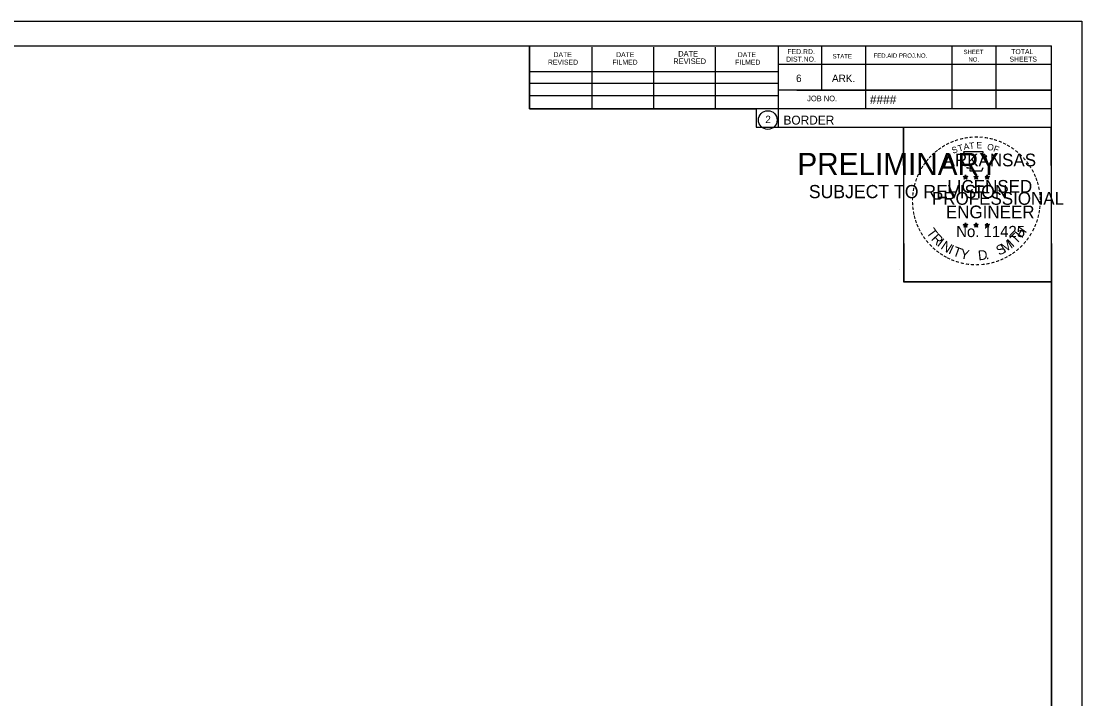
# Model space of a CAD drawing. Extents: x -70 to 701944, y -4 to 666871.
# Drawn here: x 663706.3 to 663873.4, y 658243.7 to 658350.4 of the extents above; entities that cross this region are included whole.
import ezdxf

# ---------------------------------------------------------------- set-up
doc = ezdxf.new("R2010")
doc.units = 0
for name, color, linetype in [('R_Border', 7, 'Continuous'), ('R_Border PE', 7, 'Continuous'), ('R_Border Prem', 7, 'Continuous'), ('R_No Plot', 7, 'Continuous')]:
    doc.layers.add(name, color=color, linetype=linetype)

msp = doc.modelspace()

# ---------------------------------------------------------------- linework, layer by layer
at = {"layer": 'R_Border'}
for p, q in [((663552.45, 658346.48), (663868.63, 658346.48)), ((663786.37, 658336.6), (663786.37, 658346.48)), ((663796.23, 658336.6), (663796.23, 658346.28)), ((663805.99, 658336.6), (663805.99, 658346.28)), ((663815.67, 658336.6), (663815.67, 658346.28)), ((663825.53, 658346.48), (663825.53, 658333.68)), ((663832.37, 658346.48), (663832.37, 658339.54)), ((663839.31, 658346.48), (663839.31, 658336.6)), ((663852.89, 658346.48), (663852.89, 658336.6)), ((663859.83, 658346.48), (663859.83, 658336.6)), ((663868.63, 658141.02), (663868.63, 658346.48)), ((663786.37, 658342.46), (663825.53, 658342.46)), ((663868.63, 658343.54), (663825.53, 658343.54)), ((663868.63, 658343.56), (663868.63, 658343.56)), ((663786.37, 658340.6), (663825.53, 658340.6)), ((663868.63, 658339.54), (663825.53, 658339.54)), ((663828.49, 658339.54), (663868.63, 658339.54)), ((663786.37, 658336.6), (663786.37, 658338.66)), ((663786.37, 658338.66), (663825.53, 658338.66)), ((663868.63, 658336.6), (663786.37, 658336.6)), ((663825.53, 658333.68), (663868.63, 658333.68))]:
    msp.add_line(p, q, dxfattribs=at)
msp.add_circle((663823.92, 658334.82), 1.47, dxfattribs=at)
at = {"layer": 'R_Border PE'}
for p, q in [((663854.71, 658325.94), (663855.06, 658325.83)), ((663854.71, 658325.94), (663854.97, 658325.89)), ((663854.71, 658325.94), (663854.95, 658325.82)), ((663854.85, 658325.53), (663855.06, 658325.83)), ((663854.85, 658325.53), (663854.97, 658325.77)), ((663854.85, 658325.53), (663855.06, 658325.75)), ((663855.06, 658326.19), (663855.02, 658325.94)), ((663855.06, 658325.83), (663855.06, 658326.19)), ((663855.06, 658326.19), (663855.11, 658325.94)), ((663855.41, 658325.94), (663855.06, 658325.83)), ((663855.28, 658325.53), (663855.06, 658325.83)), ((663855.28, 658325.53), (663855.06, 658325.74)), ((663855.41, 658325.94), (663855.12, 658325.89)), ((663855.28, 658325.53), (663855.14, 658325.82)), ((663855.41, 658325.94), (663855.21, 658325.84)), ((663856.38, 658325.94), (663856.73, 658325.83)), ((663856.38, 658325.94), (663856.64, 658325.89)), ((663856.38, 658325.94), (663856.62, 658325.82)), ((663856.52, 658325.53), (663856.73, 658325.83)), ((663856.52, 658325.53), (663856.64, 658325.77)), ((663856.52, 658325.53), (663856.73, 658325.75)), ((663856.73, 658326.19), (663856.69, 658325.94)), ((663856.73, 658325.83), (663856.73, 658326.19)), ((663856.73, 658326.19), (663856.78, 658325.94)), ((663857.08, 658325.94), (663856.73, 658325.83)), ((663856.95, 658325.53), (663856.73, 658325.83)), ((663856.95, 658325.53), (663856.73, 658325.74)), ((663857.08, 658325.94), (663856.79, 658325.89)), ((663856.95, 658325.53), (663856.81, 658325.82)), ((663857.08, 658325.94), (663856.88, 658325.84)), ((663858.15, 658325.93), (663858.5, 658325.82)), ((663858.15, 658325.93), (663858.4, 658325.88)), ((663858.15, 658325.93), (663858.38, 658325.8)), ((663858.28, 658325.52), (663858.5, 658325.82)), ((663858.28, 658325.52), (663858.41, 658325.76)), ((663858.28, 658325.52), (663858.49, 658325.74)), ((663858.5, 658326.18), (663858.46, 658325.93)), ((663858.71, 658325.52), (663858.49, 658325.73)), ((663858.5, 658325.82), (663858.5, 658326.18)), ((663858.5, 658326.18), (663858.55, 658325.93)), ((663858.84, 658325.93), (663858.5, 658325.82)), ((663858.71, 658325.52), (663858.5, 658325.82)), ((663858.84, 658325.93), (663858.56, 658325.88)), ((663858.71, 658325.52), (663858.57, 658325.81)), ((663858.84, 658325.93), (663858.64, 658325.82)), ((663854.71, 658318.37), (663855.06, 658318.25)), ((663854.71, 658318.37), (663854.96, 658318.32)), ((663854.71, 658318.37), (663854.95, 658318.24)), ((663854.84, 658317.96), (663855.06, 658318.25)), ((663854.84, 658317.96), (663854.97, 658318.2)), ((663854.84, 658317.96), (663855.06, 658318.17)), ((663855.06, 658318.62), (663855.02, 658318.37)), ((663855.06, 658318.25), (663855.06, 658318.62)), ((663855.06, 658318.62), (663855.11, 658318.37)), ((663855.41, 658318.37), (663855.06, 658318.25)), ((663855.27, 658317.96), (663855.06, 658318.25)), ((663855.27, 658317.96), (663855.06, 658318.17)), ((663855.41, 658318.37), (663855.12, 658318.32)), ((663855.27, 658317.96), (663855.13, 658318.25)), ((663855.41, 658318.37), (663855.2, 658318.26)), ((663856.38, 658318.37), (663856.73, 658318.25)), ((663856.38, 658318.37), (663856.63, 658318.32)), ((663856.38, 658318.37), (663856.62, 658318.24)), ((663856.51, 658317.96), (663856.73, 658318.25)), ((663856.51, 658317.96), (663856.64, 658318.2)), ((663856.51, 658317.96), (663856.73, 658318.17)), ((663856.73, 658318.62), (663856.69, 658318.37)), ((663856.73, 658318.25), (663856.73, 658318.62)), ((663856.73, 658318.62), (663856.78, 658318.37)), ((663857.07, 658318.37), (663856.73, 658318.25)), ((663856.94, 658317.96), (663856.73, 658318.25)), ((663856.94, 658317.96), (663856.73, 658318.17)), ((663857.07, 658318.37), (663856.79, 658318.32)), ((663856.94, 658317.96), (663856.8, 658318.25)), ((663857.07, 658318.37), (663856.87, 658318.26)), ((663858.15, 658318.36), (663858.49, 658318.24)), ((663858.15, 658318.36), (663858.4, 658318.31)), ((663858.15, 658318.36), (663858.38, 658318.23)), ((663858.28, 658317.95), (663858.49, 658318.24)), ((663858.28, 658317.95), (663858.4, 658318.19)), ((663858.28, 658317.95), (663858.49, 658318.16)), ((663858.49, 658318.61), (663858.45, 658318.36)), ((663858.49, 658318.24), (663858.49, 658318.61)), ((663858.49, 658318.61), (663858.54, 658318.36)), ((663858.84, 658318.36), (663858.49, 658318.24)), ((663858.71, 658317.95), (663858.49, 658318.24)), ((663858.71, 658317.95), (663858.49, 658318.16)), ((663858.84, 658318.36), (663858.56, 658318.31)), ((663858.71, 658317.95), (663858.57, 658318.24)), ((663858.84, 658318.36), (663858.64, 658318.25))]:
    msp.add_line(p, q, dxfattribs=at)
for points in [[(663854.75, 658329.82), (663855.02, 658328.99)], [(663858.27, 658328.89), (663858.41, 658329.18), (663857.72, 658329.15), (663857.87, 658329.82), (663854.75, 658329.82)], [(663855.25, 658327.39), (663855.25, 658327.31), (663855.81, 658327.29), (663855.76, 658326.81), (663857.63, 658326.81), (663857.83, 658327.35)], [(663855.06, 658326.19), (663855.28, 658325.53), (663854.71, 658325.94), (663855.41, 658325.94), (663854.85, 658325.53), (663855.06, 658326.19)], [(663856.73, 658326.19), (663856.95, 658325.53), (663856.38, 658325.94), (663857.08, 658325.94), (663856.52, 658325.53), (663856.73, 658326.19)], [(663858.5, 658326.18), (663858.71, 658325.52), (663858.15, 658325.93), (663858.84, 658325.93), (663858.28, 658325.52), (663858.5, 658326.18)], [(663855.06, 658318.62), (663855.27, 658317.96), (663854.71, 658318.37), (663855.41, 658318.37), (663854.84, 658317.96), (663855.06, 658318.62)], [(663856.73, 658318.62), (663856.94, 658317.96), (663856.38, 658318.37), (663857.07, 658318.37), (663856.51, 658317.96), (663856.73, 658318.62)], [(663858.49, 658318.61), (663858.71, 658317.95), (663858.15, 658318.36), (663858.84, 658318.36), (663858.28, 658317.95), (663858.49, 658318.61)]]:
    msp.add_lwpolyline(points, dxfattribs=at)
for centre, radius in [((663855.06, 658325.83), 0.172), ((663855.06, 658325.83), 0.145), ((663855.06, 658325.83), 0.116), ((663855.06, 658325.83), 0.0991), ((663855.06, 658325.83), 0.0747), ((663855.06, 658325.83), 0.0495), ((663855.06, 658325.83), 0.0296), ((663856.73, 658325.83), 0.172), ((663856.73, 658325.83), 0.145), ((663856.73, 658325.83), 0.116), ((663856.73, 658325.83), 0.0991), ((663856.73, 658325.83), 0.0747), ((663856.73, 658325.83), 0.0495), ((663856.73, 658325.83), 0.0296), ((663858.5, 658325.81), 0.172), ((663858.5, 658325.81), 0.145), ((663858.5, 658325.81), 0.116), ((663858.5, 658325.81), 0.0991), ((663858.5, 658325.81), 0.0747), ((663858.5, 658325.81), 0.0495), ((663858.5, 658325.81), 0.0296), ((663855.06, 658318.25), 0.172), ((663855.06, 658318.25), 0.145), ((663855.06, 658318.25), 0.116), ((663855.06, 658318.25), 0.0991), ((663855.06, 658318.25), 0.0747), ((663855.06, 658318.25), 0.0495), ((663855.06, 658318.25), 0.0296), ((663856.73, 658318.25), 0.172), ((663856.73, 658318.25), 0.145), ((663856.73, 658318.25), 0.116), ((663856.73, 658318.25), 0.0991), ((663856.73, 658318.25), 0.0747), ((663856.73, 658318.25), 0.0495), ((663856.73, 658318.25), 0.0296), ((663858.49, 658318.24), 0.172), ((663858.49, 658318.24), 0.145), ((663858.49, 658318.24), 0.116), ((663858.49, 658318.24), 0.0991), ((663858.49, 658318.24), 0.0747), ((663858.49, 658318.24), 0.0495), ((663858.49, 658318.24), 0.0296)]:
    msp.add_circle(centre, radius, dxfattribs=at)
at = {"layer": 'R_No Plot'}
for p, q in [((663540.05, 658350.38), (663873.38, 658350.38)), ((663844.66, 658311.23), (663844.66, 658311.23))]:
    msp.add_line(p, q, dxfattribs=at)
for points in [[(663540.04, 658350.38), (663873.38, 658350.38), (663873.38, 658137.04), (663540.04, 658137.04)], [(663786.37, 658346.48), (663786.37, 658336.6), (663822.1, 658336.6), (663822.1, 658333.68), (663845.3, 658333.68), (663845.3, 658309.35), (663868.63, 658309.35), (663868.63, 658141.02), (663552.45, 658141.02), (663552.45, 658346.48)], [(663845.3, 658333.68), (663868.51, 658333.68), (663868.63, 658309.35), (663845.42, 658309.35)]]:
    msp.add_lwpolyline(points, close=True, dxfattribs=at)

# ---------------------------------------------------------------- texts
at = {"layer": 'R_Border'}
for s, height, p in [('FED.RD.', 0.782, (663827.01, 658345.2)), ('SHEET', 0.684, (663854.75, 658345.2)), ('TOTAL', 0.782, (663862.27, 658345.2)), ('REVISED', 0.782, (663789.29, 658343.54)), ('DATE', 0.782, (663790.17, 658344.72)), ('FILMED', 0.782, (663799.45, 658343.54)), ('DATE', 0.782, (663800.03, 658344.72)), ('REVISED', 0.879, (663809.03, 658343.64)), ('DATE', 0.879, (663809.81, 658344.82)), ('FILMED', 0.782, (663818.79, 658343.54)), ('DATE', 0.782, (663819.19, 658344.72)), ('DIST.NO.', 0.782, (663826.81, 658344.02)), ('STATE', 0.684, (663834.13, 658344.52)), ('FED.AID PROJ.NO.', 0.684, (663840.59, 658344.62)), ('NO.', 0.684, (663855.53, 658344.02)), ('SHEETS', 0.782, (663861.99, 658344.02)), ('6', 1.17, (663828.37, 658340.8)), ('ARK.', 1.172, (663834.03, 658340.8)), ('JOB NO.', 0.879, (663830.13, 658337.78)), ('####', 1.4, (663840, 658337.34)), ('2', 1.17, (663823.53, 658334.33)), ('BORDER', 1.4, (663826.39, 658334.11))]:
    msp.add_text(s, height=height, rotation=360, dxfattribs=at).set_placement(p)
at = {"layer": 'R_Border PE'}
for s, height, rotation, p in [('-', 1.6, 34.0636, (663851.64, 658329.99)), ('-', 1.6, 28.7918, (663852.23, 658330.36)), ('-', 1.6, 24.3072, (663852.87, 658330.67)), ('-', 1.6, 19.1761, (663853.5, 658330.94)), ('T', 1, 16.4036, (663854.02, 658329.83)), ('-', 1.6, 13.6301, (663854.25, 658331.18)), ('A', 1, 11.2132, (663854.85, 658330.08)), ('-', 1.6, 10.2193, (663854.93, 658331.35)), ('T', 1, 6.0228, (663855.7, 658330.24)), ('-', 1.6, 5.8968, (663855.66, 658331.46)), ('-', 1.6, 0.1862, (663856.43, 658331.53)), ('E', 1, 0.8323, (663856.8, 658330.35)), ('-', 1.6, 357.743, (663857.15, 658331.52)), ('-', 1.6, 352.1617, (663857.9, 658331.46)), ('O', 1, 350.4515, (663858.41, 658330.14)), ('-', 1.6, 347.2049, (663858.62, 658331.35)), ('F', 1, 340.0707, (663859.36, 658329.91)), ('-', 1.6, 342.3362, (663859.25, 658331.19)), ('-', 1.6, 337.8551, (663859.99, 658330.97)), ('-', 1.6, 334.1211, (663860.62, 658330.7)), ('-', 1.6, 329.6409, (663861.2, 658330.41)), ('-', 1.6, 48.423, (663849.7, 658328.32)), ('-', 1.6, 42.9622, (663850.15, 658328.8)), ('-', 1.6, 38.9507, (663850.58, 658329.21)), ('-', 1.6, 36.2317, (663851.06, 658329.59)), ('ARKANSAS', 2, 360, (663851.61, 658327.53)), ('S', 1, 21.594, (663853.11, 658329.49)), ('-', 1.6, 325.8627, (663861.84, 658330.05)), ('-', 1.6, 320.5297, (663862.45, 658329.63)), ('-', 1.6, 315.5786, (663863.05, 658329.14)), ('-', 1.6, 58.0706, (663848.56, 658326.74)), ('-', 1.6, 54.2325, (663848.89, 658327.27)), ('-', 1.6, 50.6142, (663849.3, 658327.83)), ('-', 1.6, 309.8797, (663863.62, 658328.59)), ('-', 1.6, 306.6522, (663864.14, 658327.99)), ('-', 1.4, 303.6753, (663864.63, 658327.42)), ('-', 1.6, 67.7743, (663847.99, 658325.51)), ('-', 1.6, 62.8713, (663848.25, 658326.13)), ('DWB', 0.01, 360, (663855.05, 658325.82)), ('DWB', 0.01, 360, (663856.72, 658325.82)), ('DWB', 0.01, 360, (663858.48, 658325.81)), ('-', 1.6, 299.6684, (663864.95, 658326.81)), ('-', 1.6, 294.6628, (663865.27, 658326.2)), ('-', 1.6, 290.5728, (663865.53, 658325.62)), ('-', 1.6, 81.2013, (663847.44, 658323.46)), ('-', 1.6, 75.461, (663847.57, 658324.17)), ('-', 1.6, 72.3945, (663847.77, 658324.88)), ('LICENSED', 2, 360, (663852.2, 658323.38)), ('-', 1.6, 285.1233, (663865.76, 658325.04)), ('-', 1.6, 280.5493, (663865.96, 658324.3)), ('-', 1.6, 89.0622, (663847.34, 658322.07)), ('-', 1.6, 85.1863, (663847.37, 658322.77)), ('PROFESSIONAL', 2, 360, (663849.78, 658321.48)), ('-', 1.6, 276.5962, (663866.12, 658323.53)), ('-', 1.6, 274.3301, (663866.18, 658322.81)), ('-', 1.6, 94.1959, (663847.38, 658321.34)), ('-', 1.6, 98.9479, (663847.45, 658320.67)), ('ENGINEER', 2, 360, (663851.97, 658319.35)), ('-', 1.6, 263.5172, (663866.2, 658321.51)), ('-', 1.6, 269.9407, (663866.22, 658322.18)), ('-', 1.6, 101.7149, (663847.58, 658319.94)), ('-', 1.6, 105.4578, (663847.74, 658319.35)), ('-', 1.6, 109.0874, (663847.96, 658318.71)), ('-', 1.6, 252.8681, (663865.84, 658319.46)), ('-', 1.6, 255.7626, (663866.02, 658320.18)), ('-', 1.6, 260.9953, (663866.13, 658320.86)), ('-', 1.6, 114.0643, (663848.21, 658318.12)), ('-', 1.6, 115.7289, (663848.52, 658317.5)), ('T', 1.54, 306.0406, (663848.82, 658317.09)), ('No. 11425', 1.757, 360, (663853.6, 658316.4)), ('DWB', 0.01, 360, (663855.05, 658318.25)), ('DWB', 0.01, 360, (663856.71, 658318.25)), ('DWB', 0.01, 360, (663858.48, 658318.24)), ('H', 1.54, 54.6088, (663863.94, 658316.13)), ('-', 1.6, 244.6197, (663865.35, 658318.16)), ('-', 1.6, 247.8887, (663865.61, 658318.79)), ('-', 1.6, 120.4471, (663848.88, 658316.91)), ('-', 1.6, 125.8934, (663849.28, 658316.35)), ('-', 1.6, 130.7181, (663849.74, 658315.8)), ('R', 1.54, 314.005, (663849.58, 658316.04)), ('I', 1.54, 321.9694, (663850.48, 658315.11)), ('N', 1.54, 326.5002, (663851.05, 658314.64)), ('M', 1.54, 32.6563, (663861.2, 658313.86)), ('I', 1.54, 42.1136, (663862.49, 658314.71)), ('T', 1.54, 46.6444, (663863.05, 658315.19)), ('-', 1.6, 231.2538, (663864.13, 658316.19)), ('-', 1.6, 233.8452, (663864.56, 658316.75)), ('-', 1.6, 239.0712, (663864.96, 658317.41)), ('-', 1.6, 134.2238, (663850.26, 658315.26)), ('-', 1.6, 138.9338, (663850.78, 658314.79)), ('-', 1.6, 144.6463, (663851.34, 658314.39)), ('I', 1.54, 335.3603, (663852.26, 658313.86)), ('T', 1.54, 339.8912, (663852.92, 658313.53)), ('Y', 1.54, 347.8556, (663854.13, 658313.08)), ('D', 1.54, 6.3969, (663857.12, 658312.72)), ('S', 1.54, 26.9312, (663860.36, 658313.45)), ('-', 1.6, 215.7363, (663862.58, 658314.64)), ('-', 1.6, 221.0851, (663863.13, 658315.11)), ('-', 1.6, 225.7653, (663863.65, 658315.62)), ('-', 1.6, 148.0898, (663851.9, 658314.02)), ('-', 1.6, 151.5704, (663852.48, 658313.69)), ('-', 1.6, 154.6002, (663853, 658313.44)), ('-', 1.6, 158.5612, (663853.62, 658313.19)), ('-', 1.6, 162.7983, (663854.31, 658312.98)), ('-', 1.6, 167.5555, (663855.03, 658312.81)), ('.', 1.54, 13.7642, (663858.31, 658312.85)), ('-', 1.6, 195.4743, (663859.56, 658313.08)), ('-', 1.6, 200.7184, (663860.24, 658313.32)), ('-', 1.6, 204.2516, (663860.86, 658313.59)), ('-', 1.6, 207.3568, (663861.48, 658313.91)), ('-', 1.6, 212.2491, (663862.04, 658314.26)), ('-', 1.6, 173.1155, (663855.8, 658312.7)), ('-', 1.6, 176.5183, (663856.55, 658312.65)), ('-', 1.6, 181.5918, (663857.29, 658312.67)), ('-', 1.6, 185.8167, (663858.1, 658312.74)), ('-', 1.6, 191.2858, (663858.84, 658312.88))]:
    msp.add_text(s, height=height, rotation=rotation, dxfattribs=at).set_placement(p)
at = {"layer": 'R_Border Prem'}
for s, height, p in [('PRELIMINARY', 3.5, (663828.58, 658326.15)), ('DWB', 0.01, (663829.33, 658328)), ('SUBJECT TO REVISION', 2.0751, (663830.39, 658322.52))]:
    msp.add_text(s, height=height, rotation=360, dxfattribs=at).set_placement(p)

doc.saveas('drawing.dxf')
